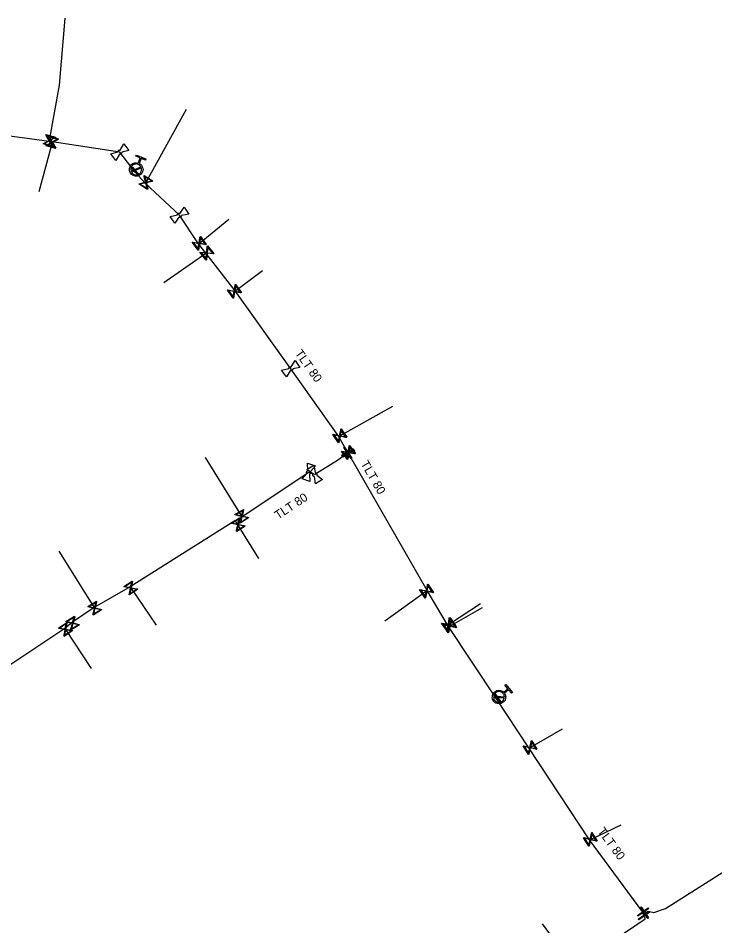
# Model space of a CAD drawing. Extents: x -643842 to -636370, y -1119190 to -1110210.
# Drawn here: x -641043.2 to -640938.6, y -1113819 to -1113682.7 of the extents above; entities that cross this region are included whole.
import ezdxf

# ---------------------------------------------------------------- set-up
doc = ezdxf.new("R2010")
doc.units = 0
for name, color, linetype in [('Default', 7, 'Continuous'), ('Level 16', 7, 'Continuous'), ('Level 20', 7, 'Continuous'), ('Level 21', 7, 'Continuous'), ('Level 23', 7, 'Continuous'), ('Level 28', 7, 'Continuous'), ('Level 33', 7, 'Continuous')]:
    doc.layers.add(name, color=color, linetype=linetype)

msp = doc.modelspace()

# ---------------------------------------------------------------- linework, layer by layer
at = {"layer": 'Default'}
for points in [[(-641028.29, -1113702.76), (-641028.29, -1113702.71), (-641028.27, -1113702.66), (-641028.23, -1113702.58), (-641028.17, -1113702.53), (-641028.1, -1113702.48), (-641028.02, -1113702.47), (-641027.97, -1113702.46), (-641027.91, -1113702.47)], [(-641027.67, -1113702.8), (-641027.67, -1113702.85), (-641027.69, -1113702.9), (-641027.73, -1113702.98), (-641027.79, -1113703.03), (-641027.86, -1113703.08), (-641027.94, -1113703.09), (-641027.99, -1113703.1), (-641028.05, -1113703.09)], [(-641025.07, -1113704.49), (-641024.74, -1113704.65), (-641024.6, -1113704.99), (-641024.44, -1113705.37), (-641024.59, -1113705.75), (-641024.75, -1113706.14), (-641025.13, -1113706.3), (-641025.51, -1113706.46), (-641025.89, -1113706.31), (-641026.28, -1113706.16), (-641026.44, -1113705.78), (-641026.6, -1113705.4), (-641026.45, -1113705.01), (-641026.29, -1113704.62), (-641025.92, -1113704.46), (-641025.58, -1113704.31), (-641025.24, -1113704.42)], [(-641024.81, -1113704.98), (-641024.95, -1113704.73), (-641025.22, -1113704.62), (-641025.53, -1113704.5), (-641025.84, -1113704.63), (-641026.15, -1113704.76), (-641026.28, -1113705.08), (-641026.38, -1113705.35), (-641026.3, -1113705.62)], [(-641026.23, -1113705.78), (-641026.09, -1113706.02), (-641025.82, -1113706.13), (-641025.51, -1113706.26), (-641025.2, -1113706.13), (-641024.89, -1113705.99), (-641024.77, -1113705.68), (-641024.66, -1113705.41), (-641024.74, -1113705.15)], [(-641019.34, -1113712.22), (-641019.33, -1113712.17), (-641019.31, -1113712.12), (-641019.27, -1113712.04), (-641019.2, -1113712), (-641019.13, -1113711.95), (-641019.05, -1113711.95), (-641018.99, -1113711.94), (-641018.94, -1113711.96)], [(-641018.72, -1113712.3), (-641018.72, -1113712.35), (-641018.75, -1113712.4), (-641018.79, -1113712.48), (-641018.86, -1113712.52), (-641018.93, -1113712.57), (-641019.01, -1113712.57), (-641019.06, -1113712.58), (-641019.11, -1113712.56)], [(-641002.62, -1113735.29), (-641002.62, -1113735.24), (-641002.59, -1113735.19), (-641002.56, -1113735.11), (-641002.49, -1113735.06), (-641002.42, -1113735.02), (-641002.34, -1113735.01), (-641002.28, -1113735), (-641002.23, -1113735.02)], [(-641002, -1113735.35), (-641002, -1113735.4), (-641002.02, -1113735.45), (-641002.06, -1113735.53), (-641002.13, -1113735.57), (-641002.2, -1113735.62), (-641002.28, -1113735.63), (-641002.33, -1113735.64), (-641002.39, -1113735.62)], [(-640999.89, -1113751.04), (-640999.92, -1113750.99), (-640999.93, -1113750.94), (-640999.94, -1113750.85), (-640999.91, -1113750.78), (-640999.89, -1113750.7), (-640999.82, -1113750.64), (-640999.78, -1113750.61), (-640999.73, -1113750.59)], [(-640999.35, -1113750.72), (-640999.32, -1113750.77), (-640999.31, -1113750.82), (-640999.3, -1113750.91), (-640999.33, -1113750.98), (-640999.35, -1113751.06), (-640999.42, -1113751.12), (-640999.46, -1113751.15), (-640999.51, -1113751.17)], [(-640998.76, -1113751.51), (-640998.81, -1113751.5), (-640998.86, -1113751.47), (-640998.93, -1113751.43), (-640998.98, -1113751.36), (-640999.02, -1113751.29), (-640999.02, -1113751.21), (-640999.02, -1113751.15), (-640999.01, -1113751.1)], [(-640998.66, -1113750.89), (-640998.61, -1113750.9), (-640998.56, -1113750.92), (-640998.49, -1113750.97), (-640998.44, -1113751.04), (-640998.4, -1113751.11), (-640998.4, -1113751.19), (-640998.4, -1113751.25), (-640998.41, -1113751.3)], [(-640970.23, -1113784.04), (-640970.02, -1113784.34), (-640970.05, -1113784.7), (-640970.09, -1113785.11), (-640970.41, -1113785.38), (-640970.73, -1113785.64), (-640971.14, -1113785.61), (-640971.55, -1113785.57), (-640971.82, -1113785.25), (-640972.08, -1113784.93), (-640972.05, -1113784.52), (-640972.01, -1113784.11), (-640971.69, -1113783.84), (-640971.37, -1113783.58), (-640970.96, -1113783.61), (-640970.6, -1113783.64), (-640970.34, -1113783.9)], [(-640970.24, -1113784.59), (-640970.24, -1113784.31), (-640970.43, -1113784.09), (-640970.64, -1113783.83), (-640970.98, -1113783.8), (-640971.31, -1113783.77), (-640971.57, -1113783.98), (-640971.8, -1113784.17), (-640971.85, -1113784.45)], [(-640971.86, -1113784.63), (-640971.86, -1113784.91), (-640971.67, -1113785.13), (-640971.46, -1113785.39), (-640971.12, -1113785.42), (-640970.79, -1113785.45), (-640970.53, -1113785.23), (-640970.31, -1113785.05), (-640970.25, -1113784.77)]]:
    msp.add_open_spline(points, degree=3, dxfattribs=at)
at = {"layer": 'Level 16'}
for points in [[(-641039.07, -1113700.11), (-641037.62, -1113700.52), (-641037.64, -1113700.58), (-641037.76, -1113700.64), (-641038.49, -1113701.06), (-641038.01, -1113701.9), (-641038.03, -1113701.96), (-641039.47, -1113701.56), (-641039.46, -1113701.5), (-641038.61, -1113701.02), (-641039.02, -1113700.29), (-641039.09, -1113700.18), (-641039.07, -1113700.11)], [(-641038.15, -1113701.83), (-641038.57, -1113701.1), (-641039.3, -1113701.51), (-641038.15, -1113701.83)], [(-641038.66, -1113700.39), (-641037.21, -1113700.8), (-641037.23, -1113700.86), (-641037.35, -1113700.92), (-641038.08, -1113701.34), (-641037.6, -1113702.18), (-641037.62, -1113702.24), (-641039.06, -1113701.84), (-641039.05, -1113701.78), (-641038.2, -1113701.3), (-641038.61, -1113700.57), (-641038.68, -1113700.46), (-641038.66, -1113700.39)], [(-641038.94, -1113700.25), (-641038.53, -1113700.98), (-641037.8, -1113700.57), (-641038.94, -1113700.25)], [(-641037.74, -1113702.11), (-641038.16, -1113701.38), (-641038.89, -1113701.79), (-641037.74, -1113702.11)], [(-641038.53, -1113700.53), (-641038.12, -1113701.26), (-641037.39, -1113700.85), (-641038.53, -1113700.53)], [(-641025.18, -1113706.24), (-641026.13, -1113705.08), (-641026.06, -1113705.02), (-641025.11, -1113706.18), (-641025.18, -1113706.24)], [(-641024.3, -1113706.31), (-641023.02, -1113707.09), (-641023.05, -1113707.15), (-641023.18, -1113707.17), (-641023.99, -1113707.37), (-641023.77, -1113708.31), (-641023.8, -1113708.37), (-641025.08, -1113707.59), (-641025.05, -1113707.53), (-641024.1, -1113707.31), (-641024.3, -1113706.49), (-641024.33, -1113706.36), (-641024.3, -1113706.31)], [(-641024.21, -1113706.47), (-641024.02, -1113707.29), (-641023.2, -1113707.09), (-641024.21, -1113706.47)], [(-641023.88, -1113708.21), (-641024.08, -1113707.39), (-641024.9, -1113707.59), (-641023.88, -1113708.21)], [(-641015.89, -1113715.43), (-641015, -1113716.64), (-641015.05, -1113716.68), (-641015.18, -1113716.66), (-641016.01, -1113716.53), (-641016.16, -1113717.49), (-641016.21, -1113717.53), (-641017.1, -1113716.32), (-641017.04, -1113716.28), (-641016.08, -1113716.43), (-641015.96, -1113715.6), (-641015.94, -1113715.47), (-641015.89, -1113715.43)], [(-641016.23, -1113717.35), (-641016.1, -1113716.52), (-641016.93, -1113716.39), (-641016.23, -1113717.35)], [(-641015.87, -1113715.61), (-641016, -1113716.44), (-641015.17, -1113716.57), (-641015.87, -1113715.61)], [(-641014.81, -1113716.87), (-641013.85, -1113718.03), (-641013.9, -1113718.07), (-641014.03, -1113718.06), (-641014.87, -1113717.98), (-641014.96, -1113718.94), (-641015.01, -1113718.99), (-641015.96, -1113717.83), (-641015.91, -1113717.79), (-641014.95, -1113717.88), (-641014.87, -1113717.04), (-641014.86, -1113716.92), (-641014.81, -1113716.87)], [(-641014.78, -1113717.05), (-641014.86, -1113717.89), (-641014.03, -1113717.97), (-641014.78, -1113717.05)], [(-641015.04, -1113718.81), (-641014.96, -1113717.97), (-641015.79, -1113717.89), (-641015.04, -1113718.81)], [(-641010.59, -1113722.65), (-641009.73, -1113723.87), (-641009.79, -1113723.91), (-641009.91, -1113723.89), (-641010.74, -1113723.74), (-641010.91, -1113724.7), (-641010.96, -1113724.73), (-641011.82, -1113723.5), (-641011.77, -1113723.47), (-641010.81, -1113723.64), (-641010.67, -1113722.81), (-641010.65, -1113722.68), (-641010.59, -1113722.65)], [(-641010.58, -1113722.83), (-641010.73, -1113723.65), (-641009.9, -1113723.8), (-641010.58, -1113722.83)], [(-641010.97, -1113724.56), (-641010.83, -1113723.72), (-641011.66, -1113723.58), (-641010.97, -1113724.56)], [(-640994.74, -1113744.36), (-640993.91, -1113745.61), (-640993.97, -1113745.65), (-640994.09, -1113745.62), (-640994.91, -1113745.45), (-640995.11, -1113746.4), (-640995.16, -1113746.44), (-640995.99, -1113745.19), (-640995.93, -1113745.15), (-640994.98, -1113745.35), (-640994.81, -1113744.52), (-640994.79, -1113744.4), (-640994.74, -1113744.36)], [(-640994.73, -1113744.54), (-640994.9, -1113745.37), (-640994.08, -1113745.53), (-640994.73, -1113744.54)], [(-640995.17, -1113746.26), (-640995, -1113745.43), (-640995.82, -1113745.27), (-640995.17, -1113746.26)], [(-640993.48, -1113746.84), (-640992.6, -1113748.06), (-640992.66, -1113748.1), (-640992.78, -1113748.07), (-640993.61, -1113747.94), (-640993.76, -1113748.9), (-640993.82, -1113748.94), (-640994.7, -1113747.72), (-640994.64, -1113747.68), (-640993.68, -1113747.84), (-640993.55, -1113747.01), (-640993.54, -1113746.88), (-640993.48, -1113746.84)], [(-640992.87, -1113747.43), (-640994.62, -1113748.41), (-640994.68, -1113748.3), (-640992.94, -1113747.32), (-640992.87, -1113747.43)], [(-640992.76, -1113747.62), (-640994.5, -1113748.61), (-640994.56, -1113748.5), (-640992.82, -1113747.51), (-640992.76, -1113747.62)], [(-640993.83, -1113748.76), (-640993.7, -1113747.93), (-640994.53, -1113747.8), (-640993.83, -1113748.76)], [(-640994.23, -1113747.08), (-640993.13, -1113748.75), (-640993.23, -1113748.82), (-640994.33, -1113747.15), (-640994.23, -1113747.08)], [(-640993.47, -1113747.03), (-640993.6, -1113747.85), (-640992.77, -1113747.98), (-640993.47, -1113747.03)], [(-641008.64, -1113757.7), (-641009.91, -1113758.49), (-641009.95, -1113758.44), (-641009.91, -1113758.31), (-641009.72, -1113757.49), (-641010.67, -1113757.27), (-641010.7, -1113757.22), (-641009.43, -1113756.43), (-641009.39, -1113756.48), (-641009.62, -1113757.43), (-641008.8, -1113757.62), (-641008.67, -1113757.65), (-641008.64, -1113757.7)], [(-641010.52, -1113757.22), (-641009.7, -1113757.41), (-641009.51, -1113756.59), (-641010.52, -1113757.22)], [(-641009.18, -1113758.93), (-641010.43, -1113759.76), (-641010.47, -1113759.7), (-641010.44, -1113759.58), (-641010.27, -1113758.76), (-641011.22, -1113758.56), (-641011.26, -1113758.51), (-641010.01, -1113757.68), (-641009.97, -1113757.74), (-641010.17, -1113758.69), (-641009.34, -1113758.85), (-641009.22, -1113758.88), (-641009.18, -1113758.93)], [(-641011.08, -1113758.5), (-641010.25, -1113758.67), (-641010.09, -1113757.85), (-641011.08, -1113758.5)], [(-641008.82, -1113757.7), (-641009.64, -1113757.51), (-641009.83, -1113758.33), (-641008.82, -1113757.7)], [(-641009.36, -1113758.94), (-641010.19, -1113758.77), (-641010.35, -1113759.59), (-641009.36, -1113758.94)], [(-641025.29, -1113768.44), (-641026.54, -1113769.27), (-641026.57, -1113769.22), (-641026.55, -1113769.09), (-641026.38, -1113768.27), (-641027.33, -1113768.08), (-641027.37, -1113768.02), (-641026.12, -1113767.19), (-641026.09, -1113767.24), (-641026.28, -1113768.2), (-641025.45, -1113768.36), (-641025.33, -1113768.38), (-641025.29, -1113768.44)], [(-641027.19, -1113768.02), (-641026.36, -1113768.18), (-641026.2, -1113767.35), (-641027.19, -1113768.02)], [(-640981.71, -1113767.67), (-640980.89, -1113768.92), (-640980.95, -1113768.96), (-640981.07, -1113768.93), (-640981.89, -1113768.76), (-640982.09, -1113769.71), (-640982.14, -1113769.75), (-640982.97, -1113768.49), (-640982.91, -1113768.46), (-640981.96, -1113768.66), (-640981.79, -1113767.83), (-640981.77, -1113767.71), (-640981.71, -1113767.67)], [(-640981.71, -1113767.85), (-640981.88, -1113768.68), (-640981.06, -1113768.84), (-640981.71, -1113767.85)], [(-641025.47, -1113768.45), (-641026.3, -1113768.28), (-641026.46, -1113769.1), (-641025.47, -1113768.45)], [(-640982.15, -1113769.57), (-640981.98, -1113768.74), (-640982.8, -1113768.57), (-640982.15, -1113769.57)], [(-641030.72, -1113771.52), (-641032, -1113772.3), (-641032.04, -1113772.24), (-641032, -1113772.12), (-641031.8, -1113771.3), (-641032.74, -1113771.07), (-641032.78, -1113771.02), (-641031.5, -1113770.24), (-641031.46, -1113770.3), (-641031.7, -1113771.24), (-641030.88, -1113771.44), (-641030.75, -1113771.47), (-641030.72, -1113771.52)], [(-641032.6, -1113771.02), (-641031.78, -1113771.22), (-641031.58, -1113770.4), (-641032.6, -1113771.02)], [(-641030.9, -1113771.52), (-641031.72, -1113771.32), (-641031.92, -1113772.14), (-641030.9, -1113771.52)], [(-641035.11, -1113774.66), (-641036.36, -1113775.5), (-641036.39, -1113775.44), (-641036.36, -1113775.32), (-641036.2, -1113774.5), (-641037.15, -1113774.31), (-641037.19, -1113774.25), (-641035.94, -1113773.42), (-641035.91, -1113773.47), (-641036.1, -1113774.43), (-641035.27, -1113774.59), (-641035.15, -1113774.61), (-641035.11, -1113774.66)], [(-641037.01, -1113774.25), (-641036.18, -1113774.41), (-641036.02, -1113773.58), (-641037.01, -1113774.25)], [(-641034.02, -1113773.78), (-641035.31, -1113774.55), (-641035.35, -1113774.49), (-641035.31, -1113774.37), (-641035.1, -1113773.55), (-641036.04, -1113773.31), (-641036.08, -1113773.26), (-641034.79, -1113772.49), (-641034.75, -1113772.55), (-641035, -1113773.49), (-641034.18, -1113773.7), (-641034.06, -1113773.73), (-641034.02, -1113773.78)], [(-641035.9, -1113773.26), (-641035.08, -1113773.47), (-641034.87, -1113772.65), (-641035.9, -1113773.26)], [(-641034.21, -1113773.78), (-641035.02, -1113773.58), (-641035.23, -1113774.39), (-641034.21, -1113773.78)], [(-640978.45, -1113772.66), (-640977.57, -1113773.88), (-640977.63, -1113773.92), (-640977.75, -1113773.89), (-640978.58, -1113773.76), (-640978.73, -1113774.72), (-640978.79, -1113774.76), (-640979.67, -1113773.54), (-640979.61, -1113773.5), (-640978.65, -1113773.66), (-640978.52, -1113772.83), (-640978.51, -1113772.7), (-640978.45, -1113772.66)], [(-640978.8, -1113774.58), (-640978.67, -1113773.75), (-640979.5, -1113773.61), (-640978.8, -1113774.58)], [(-640978.24, -1113772.91), (-640977.41, -1113774.16), (-640977.47, -1113774.2), (-640977.59, -1113774.17), (-640978.41, -1113774), (-640978.61, -1113774.95), (-640978.66, -1113774.99), (-640979.49, -1113773.74), (-640979.43, -1113773.7), (-640978.48, -1113773.9), (-640978.32, -1113773.07), (-640978.29, -1113772.95), (-640978.24, -1113772.91)], [(-640978.44, -1113772.84), (-640978.57, -1113773.67), (-640977.74, -1113773.8), (-640978.44, -1113772.84)], [(-640978.23, -1113773.09), (-640978.4, -1113773.91), (-640977.58, -1113774.08), (-640978.23, -1113773.09)], [(-641035.29, -1113774.67), (-641036.12, -1113774.51), (-641036.28, -1113775.33), (-641035.29, -1113774.67)], [(-640978.67, -1113774.81), (-640978.5, -1113773.98), (-640979.32, -1113773.82), (-640978.67, -1113774.81)], [(-640971.61, -1113784.11), (-640970.78, -1113785.36), (-640970.85, -1113785.41), (-640971.69, -1113784.16), (-640971.61, -1113784.11)], [(-640966.14, -1113791.17), (-640965.35, -1113792.44), (-640965.4, -1113792.48), (-640965.53, -1113792.44), (-640966.35, -1113792.25), (-640966.56, -1113793.2), (-640966.62, -1113793.23), (-640967.41, -1113791.96), (-640967.36, -1113791.92), (-640966.41, -1113792.15), (-640966.22, -1113791.33), (-640966.2, -1113791.2), (-640966.14, -1113791.17)], [(-640966.14, -1113791.35), (-640966.33, -1113792.17), (-640965.51, -1113792.36), (-640966.14, -1113791.35)], [(-640966.62, -1113793.05), (-640966.43, -1113792.23), (-640967.25, -1113792.04), (-640966.62, -1113793.05)], [(-640957.09, -1113804.97), (-640956.3, -1113806.24), (-640956.35, -1113806.28), (-640956.48, -1113806.24), (-640957.3, -1113806.05), (-640957.52, -1113807), (-640957.57, -1113807.03), (-640958.36, -1113805.76), (-640958.31, -1113805.72), (-640957.36, -1113805.95), (-640957.17, -1113805.13), (-640957.14, -1113805), (-640957.09, -1113804.97)], [(-640957.57, -1113806.85), (-640957.38, -1113806.03), (-640958.2, -1113805.84), (-640957.57, -1113806.85)], [(-640957.09, -1113805.15), (-640957.28, -1113805.97), (-640956.46, -1113806.16), (-640957.09, -1113805.15)], [(-640948.56, -1113816.37), (-640950.21, -1113817.5), (-640950.28, -1113817.4), (-640948.63, -1113816.27), (-640948.56, -1113816.37)], [(-640948.42, -1113816.92), (-640950.07, -1113818.06), (-640950.14, -1113817.96), (-640948.49, -1113816.82), (-640948.42, -1113816.92)], [(-640949.69, -1113816.13), (-640948.58, -1113817.79), (-640948.68, -1113817.86), (-640949.79, -1113816.2), (-640949.69, -1113816.13)]]:
    msp.add_lwpolyline(points, dxfattribs=at)
at = {"layer": 'Level 21'}
for points in [[(-640993.73, -1113747.95), (-640993.78, -1113747.87), (-640995.11, -1113745.5), (-641002.31, -1113735.32), (-641010.66, -1113723.6), (-641015.03, -1113718.03), (-641016.19, -1113716.55), (-641019.03, -1113712.26), (-641024.17, -1113707.46), (-641025.7, -1113705.77), (-641027.98, -1113702.78), (-641038.13, -1113701.22), (-641038.57, -1113701.17), (-641056.73, -1113698.72), (-641058.42, -1113698.5), (-641065.08, -1113698.12), (-641065.34, -1113698.16)], [(-640949.39, -1113817.1), (-640949.17, -1113817.03), (-640948.64, -1113816.78), (-640947.8, -1113816.96), (-640946.05, -1113816.35), (-640928.59, -1113805.29), (-640908.21, -1113792.63), (-640906.64, -1113791.55), (-640895.29, -1113783.93), (-640892.79, -1113782.48), (-640892.19, -1113782.14), (-640891.92, -1113781.97), (-640891.22, -1113781.86), (-640889.03, -1113781.52), (-640866.87, -1113766.9), (-640866.61, -1113765.69), (-640864.42, -1113755.52), (-640865.36, -1113754.11), (-640870.2, -1113745.96)], [(-640993.73, -1113747.95), (-640995.28, -1113749.11), (-640998.71, -1113751.2), (-640999.62, -1113750.88), (-641009.61, -1113757.55), (-641010.71, -1113758.13), (-641026.43, -1113768.08), (-641031.81, -1113771.19), (-641035.07, -1113773.37), (-641035.13, -1113773.41), (-641036.26, -1113774.31), (-641048.3, -1113782.32), (-641050.76, -1113784.01), (-641051.99, -1113784.57), (-641056.72, -1113787.77), (-641057.08, -1113788.01), (-641077.24, -1113801.15), (-641078.15, -1113801.84), (-641078.68, -1113802.29), (-641082.38, -1113804.6), (-641098.3, -1113815.11), (-641101.9, -1113817.43), (-641102.22, -1113817.64), (-641105.87, -1113819.99)], [(-640949.39, -1113817.1), (-640949.45, -1113816.93), (-640957.45, -1113806.08), (-640966.57, -1113792.26), (-640971.41, -1113784.88), (-640978.61, -1113774.04), (-640978.8, -1113773.76), (-640981.84, -1113768.6), (-640993.66, -1113748.06), (-640993.73, -1113747.95)], [(-641028.7, -1113870.12), (-641013.12, -1113859.78), (-641007.49, -1113856.11), (-640987.32, -1113843.2), (-640987.11, -1113843.06), (-640976.1, -1113835.95), (-640967.46, -1113830.24), (-640959.69, -1113825.23), (-640955.3, -1113822.15), (-640949.1, -1113817.94), (-640949.09, -1113817.75), (-640949.28, -1113817.44), (-640949.39, -1113817.1)]]:
    msp.add_lwpolyline(points, dxfattribs=at)
at = {"layer": 'Level 23'}
for points in [[(-641038.57, -1113701.17), (-641038.55, -1113701.04), (-641037.05, -1113692.74), (-641036.18, -1113682.66)], [(-641018.02, -1113696.39), (-641024.05, -1113707.34), (-641024.17, -1113707.46)], [(-641038.13, -1113701.22), (-641038.14, -1113701.32), (-641040.13, -1113708.73)], [(-641025.7, -1113705.77), (-641025.62, -1113705.63), (-641025.52, -1113705.38)], [(-641016.19, -1113716.55), (-641016.05, -1113716.48), (-641011.6, -1113712.86)], [(-641015.03, -1113718.03), (-641014.91, -1113717.93), (-641021.36, -1113722.4)], [(-641010.66, -1113723.6), (-641010.78, -1113723.69), (-641006.57, -1113720.57)], [(-640995.11, -1113745.5), (-640994.95, -1113745.4), (-640986.98, -1113740.92)], [(-641009.61, -1113757.55), (-641009.67, -1113757.46), (-641015.13, -1113748.65)], [(-640993.73, -1113747.95), (-640993.65, -1113747.89)], [(-641010.71, -1113758.13), (-641010.63, -1113758.26), (-641007.15, -1113763.82)], [(-641031.81, -1113771.19), (-641031.75, -1113771.27), (-641037.08, -1113762.73)], [(-641026.43, -1113768.08), (-641026.33, -1113768.23), (-641022.5, -1113773.84)], [(-640981.84, -1113768.6), (-640981.93, -1113768.71), (-640988.2, -1113773.21)], [(-640978.8, -1113773.76), (-640978.62, -1113773.71), (-640973.85, -1113770.55)], [(-640978.61, -1113774.04), (-640978.45, -1113773.95), (-640973.51, -1113771.18)], [(-641035.13, -1113773.41), (-641035.05, -1113773.52)], [(-641036.26, -1113774.31), (-641036.15, -1113774.46), (-641032.3, -1113780.34)], [(-640971.41, -1113784.88), (-640971.23, -1113784.76), (-640971.05, -1113784.61)], [(-640966.57, -1113792.26), (-640966.38, -1113792.2), (-640961.5, -1113789.38)], [(-640957.45, -1113806.08), (-640957.33, -1113806), (-640952.73, -1113803.79)], [(-640959.69, -1113825.23), (-640959.79, -1113825.08), (-640964.5, -1113818.67)]]:
    msp.add_lwpolyline(points, dxfattribs=at)
at = {"layer": 'Level 28'}
for points in [[(-641028.05, -1113703.09), (-641028.6, -1113704.03), (-641029.35, -1113703.04), (-641028.29, -1113702.76)], [(-641027.91, -1113702.47), (-641027.36, -1113701.53)], [(-641027.36, -1113701.53), (-641026.61, -1113702.52), (-641027.67, -1113702.8)], [(-641019.11, -1113712.56), (-641019.73, -1113713.47), (-641020.42, -1113712.43), (-641019.34, -1113712.22)], [(-641018.94, -1113711.96), (-641018.33, -1113711.05)], [(-641018.33, -1113711.05), (-641017.64, -1113712.09), (-641018.72, -1113712.3)], [(-641002.23, -1113735.02), (-641001.65, -1113734.09)], [(-641001.65, -1113734.09), (-641000.93, -1113735.11), (-641002, -1113735.35)], [(-641002.39, -1113735.62), (-641002.97, -1113736.55), (-641003.69, -1113735.53), (-641002.62, -1113735.29)], [(-640999.89, -1113750.46), (-640998.83, -1113749.81), (-640998.66, -1113750.89)], [(-640999.01, -1113751.1), (-640999.89, -1113750.46)], [(-640999.8, -1113749.49), (-640998.62, -1113749.91), (-640999.35, -1113750.72)], [(-640999.73, -1113750.59), (-640999.8, -1113749.49)], [(-640999.51, -1113751.17), (-640999.45, -1113752.27), (-641000.62, -1113751.85), (-640999.89, -1113751.04)], [(-640998.41, -1113751.3), (-640997.53, -1113751.94), (-640998.59, -1113752.59), (-640998.76, -1113751.51)]]:
    msp.add_lwpolyline(points, dxfattribs=at)
at = {"layer": 'Level 33'}
for points in [[(-641025.24, -1113704.42), (-641024.93, -1113703.66), (-641025.57, -1113703.4), (-641025.5, -1113703.23), (-641024.05, -1113703.81), (-641024.12, -1113703.98), (-641024.76, -1113703.73), (-641025.07, -1113704.49)], [(-641026.3, -1113705.62), (-641024.81, -1113704.98)], [(-641024.74, -1113705.15), (-641026.23, -1113705.78)], [(-640970.34, -1113783.9), (-640969.71, -1113783.38), (-640970.16, -1113782.85), (-640970.01, -1113782.73), (-640969.01, -1113783.93), (-640969.15, -1113784.05), (-640969.6, -1113783.52), (-640970.23, -1113784.04)], [(-640971.85, -1113784.45), (-640970.24, -1113784.59)], [(-640970.25, -1113784.77), (-640971.86, -1113784.63)]]:
    msp.add_lwpolyline(points, dxfattribs=at)

# ---------------------------------------------------------------- texts
at = {"layer": 'Level 20'}
for rotation, p in [(305.2706, (-641001.75, -1113732.99)), (299.9188, (-640991.87, -1113749.55)), (33.7191, (-641004.21, -1113758)), (306.4024, (-640956.32, -1113804.79))]:
    msp.add_text('TLT 80', height=1.3, rotation=rotation, dxfattribs=at).set_placement(p)

doc.saveas('drawing.dxf')
